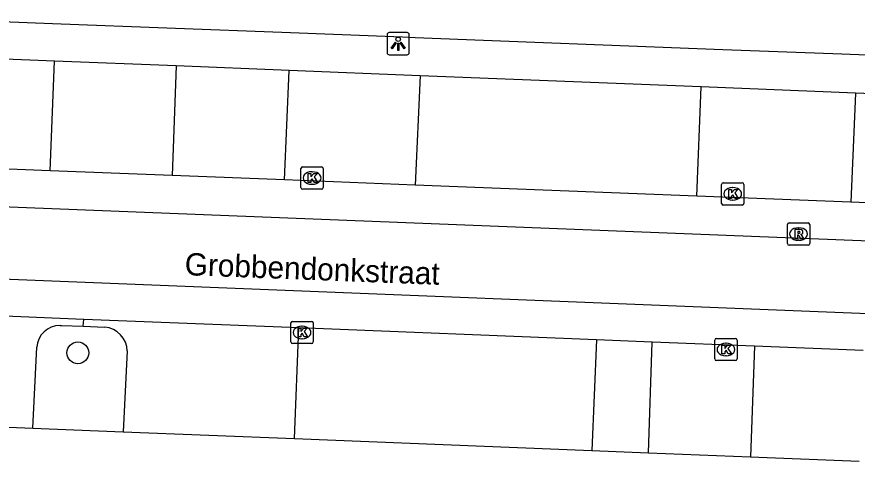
# Model space of a CAD drawing. Extents: x 160732 to 162105, y 387428 to 388479.
# Drawn here: x 161590.04 to 161627.76, y 387676.92 to 387696.85 of the extents above; entities that cross this region are included whole.
import ezdxf

# ---------------------------------------------------------------- set-up
doc = ezdxf.new("R2010")
doc.units = 0
for name, color, linetype in [('IMGEO_Boom', 7, 'Continuous'), ('IMGEO_Kolk', 7, 'Continuous'), ('IMGEO_Lichtpunt', 7, 'Continuous'), ('IMGEO_Openbare_ruimte_label', 7, 'Continuous'), ('IMGEO_Parkeervlak_open', 7, 'Continuous'), ('IMGEO_Rijbaan_lokaal_gesloten', 7, 'Continuous'), ('IMGEO_Rijbaan_lokaal_open', 7, 'Continuous'), ('IMGEO_Rioolput', 7, 'Continuous'), ('IMGEO_Voetpad_open', 7, 'Continuous')]:
    doc.layers.add(name, color=color, linetype=linetype)

msp = doc.modelspace()

# ---------------------------------------------------------------- linework, layer by layer
at = {"layer": 'IMGEO_Boom'}
msp.add_circle((161592.777, 387681.78), 0.489, dxfattribs=at)
at = {"layer": 'IMGEO_Kolk'}
for p, q in [((161602.789, 387689.196), (161602.789, 387690.048)), ((161602.864, 387690.122), (161603.716, 387690.122)), ((161603.277, 387689.902), (161603.302, 387689.902)), ((161603.79, 387690.048), (161603.79, 387689.196)), ((161621.745, 387689.41), (161622.597, 387689.41)), ((161603.716, 387689.122), (161602.864, 387689.122)), ((161603.3, 387689.342), (161603.275, 387689.342)), ((161621.67, 387688.484), (161621.67, 387689.336)), ((161622.158, 387689.19), (161622.183, 387689.19)), ((161622.671, 387689.336), (161622.671, 387688.484)), ((161622.597, 387688.41), (161621.745, 387688.41)), ((161622.181, 387688.63), (161622.156, 387688.63)), ((161602.338, 387682.266), (161602.338, 387683.118)), ((161602.413, 387683.192), (161603.265, 387683.192)), ((161603.339, 387683.118), (161603.339, 387682.266)), ((161602.826, 387682.972), (161602.851, 387682.972)), ((161602.849, 387682.412), (161602.824, 387682.412)), ((161621.367, 387681.503), (161621.367, 387682.355)), ((161621.442, 387682.429), (161622.294, 387682.429)), ((161622.368, 387682.355), (161622.368, 387681.503)), ((161603.265, 387682.192), (161602.413, 387682.192)), ((161621.855, 387682.209), (161621.88, 387682.209)), ((161621.878, 387681.649), (161621.853, 387681.649)), ((161622.294, 387681.429), (161621.442, 387681.429))]:
    msp.add_line(p, q, dxfattribs=at)
for points in [[(161602.789, 387689.196), (161602.789, 387690.048)], [(161602.864, 387690.122), (161603.716, 387690.122)], [(161603.11, 387689.822), (161603.233, 387689.822), (161603.233, 387689.671), (161603.363, 387689.822), (161603.527, 387689.822), (161603.381, 387689.671), (161603.534, 387689.422), (161603.382, 387689.422), (161603.297, 387689.586), (161603.233, 387689.519), (161603.233, 387689.422), (161603.11, 387689.422), (161603.11, 387689.822)], [(161603.79, 387690.048), (161603.79, 387689.196)], [(161621.745, 387689.41), (161622.597, 387689.41)], [(161603.716, 387689.122), (161602.864, 387689.122)], [(161621.67, 387688.484), (161621.67, 387689.336)], [(161621.991, 387689.11), (161622.114, 387689.11), (161622.114, 387688.959), (161622.244, 387689.11), (161622.408, 387689.11), (161622.262, 387688.959), (161622.415, 387688.71), (161622.263, 387688.71), (161622.178, 387688.874), (161622.114, 387688.807), (161622.114, 387688.71), (161621.991, 387688.71), (161621.991, 387689.11)], [(161622.671, 387689.336), (161622.671, 387688.484)], [(161622.597, 387688.41), (161621.745, 387688.41)], [(161602.338, 387682.266), (161602.338, 387683.118)], [(161602.413, 387683.192), (161603.265, 387683.192)], [(161603.339, 387683.118), (161603.339, 387682.266)], [(161602.659, 387682.892), (161602.782, 387682.892), (161602.782, 387682.741), (161602.912, 387682.892), (161603.076, 387682.892), (161602.93, 387682.741), (161603.083, 387682.492), (161602.931, 387682.492), (161602.846, 387682.656), (161602.782, 387682.589), (161602.782, 387682.492), (161602.659, 387682.492), (161602.659, 387682.892)], [(161621.367, 387681.503), (161621.367, 387682.355)], [(161621.442, 387682.429), (161622.294, 387682.429)], [(161622.368, 387682.355), (161622.368, 387681.503)], [(161603.265, 387682.192), (161602.413, 387682.192)], [(161621.688, 387682.129), (161621.811, 387682.129), (161621.811, 387681.978), (161621.941, 387682.129), (161622.105, 387682.129), (161621.959, 387681.978), (161622.112, 387681.729), (161621.96, 387681.729), (161621.875, 387681.893), (161621.811, 387681.826), (161621.811, 387681.729), (161621.688, 387681.729), (161621.688, 387682.129)], [(161622.294, 387681.429), (161621.442, 387681.429)]]:
    msp.add_lwpolyline(points, dxfattribs=at)
for centre, start, end in [((161602.866, 387690.046), 91.552, 178.448), ((161602.866, 387690.046), 91.552, 178.448), ((161603.714, 387690.046), 1.552, 88.448), ((161603.714, 387690.046), 1.552, 88.448), ((161621.747, 387689.334), 91.552, 178.448), ((161621.747, 387689.334), 91.552, 178.448), ((161622.595, 387689.334), 1.552, 88.448), ((161622.595, 387689.334), 1.552, 88.448), ((161602.866, 387689.198), 181.552, 268.448), ((161602.866, 387689.198), 181.552, 268.448), ((161603.714, 387689.198), 271.552, 358.448), ((161603.714, 387689.198), 271.552, 358.448), ((161621.747, 387688.486), 181.552, 268.448), ((161621.747, 387688.486), 181.552, 268.448), ((161622.595, 387688.486), 271.552, 358.448), ((161622.595, 387688.486), 271.552, 358.448), ((161602.415, 387683.116), 91.552, 178.448), ((161602.415, 387683.116), 91.552, 178.448), ((161603.263, 387683.116), 1.552, 88.448), ((161603.263, 387683.116), 1.552, 88.448), ((161602.415, 387682.268), 181.552, 268.448), ((161602.415, 387682.268), 181.552, 268.448), ((161603.263, 387682.268), 271.552, 358.448), ((161603.263, 387682.268), 271.552, 358.448), ((161621.444, 387682.353), 91.552, 178.448), ((161621.444, 387682.353), 91.552, 178.448), ((161622.292, 387682.353), 1.552, 88.448), ((161622.292, 387682.353), 1.552, 88.448), ((161621.444, 387681.505), 181.552, 268.448), ((161621.444, 387681.505), 181.552, 268.448), ((161622.292, 387681.505), 271.552, 358.448), ((161622.292, 387681.505), 271.552, 358.448)]:
    msp.add_arc(centre, 0.0765, start, end, dxfattribs=at)
for centre, major_axis, ratio, start_param, end_param in [((161603.276, 387689.622), (-0.387, 0.002), 0.722429, 4.712389, 7.853982), ((161603.301, 387689.622), (-0.39, 0.002), 0.717154, 1.570796, 4.712389), ((161622.157, 387688.91), (-0.387, 0.002), 0.722429, 4.712389, 7.853982), ((161622.182, 387688.91), (-0.39, 0.002), 0.717154, 1.570796, 4.712389), ((161602.825, 387682.692), (-0.387, 0.002), 0.722429, 4.712389, 7.853982), ((161602.85, 387682.692), (-0.39, 0.002), 0.717154, 1.570796, 4.712389), ((161621.854, 387681.929), (-0.387, 0.002), 0.722429, 4.712389, 7.853982), ((161621.879, 387681.929), (-0.39, 0.002), 0.717154, 1.570796, 4.712389)]:
    msp.add_ellipse(centre, major_axis=major_axis, ratio=ratio, start_param=start_param, end_param=end_param, dxfattribs=at)
at = {"layer": 'IMGEO_Lichtpunt'}
for p, q in [((161606.656, 387696.05), (161606.656, 387695.243)), ((161606.656, 387696.05), (161606.656, 387695.243)), ((161607.558, 387696.145), (161606.75, 387696.145)), ((161607.558, 387696.145), (161606.75, 387696.145)), ((161607.652, 387695.243), (161607.652, 387696.05)), ((161607.652, 387695.243), (161607.652, 387696.05)), ((161606.75, 387695.149), (161607.558, 387695.149)), ((161606.75, 387695.149), (161607.558, 387695.149))]:
    msp.add_line(p, q, dxfattribs=at)
for points in [[(161607.03, 387695.714), (161607.069, 387695.686), (161606.881, 387695.424), (161606.843, 387695.451), (161607.03, 387695.714)], [(161607.132, 387695.666), (161607.179, 387695.666), (161607.179, 387695.344), (161607.132, 387695.344), (161607.132, 387695.666)], [(161607.242, 387695.686), (161607.28, 387695.713), (161607.467, 387695.451), (161607.428, 387695.423), (161607.242, 387695.686)]]:
    msp.add_lwpolyline(points, dxfattribs=at)
msp.add_circle((161607.155, 387695.848), 0.0994, dxfattribs=at)
for centre, start, end in [((161606.75, 387696.05), 90, 180), ((161606.75, 387696.05), 90, 180), ((161607.558, 387696.05), 0, 90), ((161607.558, 387696.05), 0, 90), ((161606.75, 387695.243), 180, 270), ((161606.75, 387695.243), 180, 270), ((161607.558, 387695.243), 270, 0), ((161607.558, 387695.243), 270, 360)]:
    msp.add_arc(centre, 0.0946, start, end, dxfattribs=at)
at = {"layer": 'IMGEO_Parkeervlak_open'}
for points in [[(161593.02, 387682.97), (161593.983, 387682.935)], [(161594.991, 387681.862), (161594.809, 387678.239)]]:
    msp.add_lwpolyline(points, dxfattribs=at)
msp.add_arc((161593.894, 387681.842), 1.097, 1.0623, 85.3596, dxfattribs=at)
at = {"layer": 'IMGEO_Rijbaan_lokaal_gesloten'}
for points in [[(161526.49, 387690.866), (161579.858, 387688.714), (161649.13, 387685.983), (161677.299, 387684.851)], [(161677.235, 387681.573), (161588.975, 387685.1), (161533.728, 387687.334), (161529.477, 387687.492)]]:
    msp.add_lwpolyline(points, dxfattribs=at)
at = {"layer": 'IMGEO_Rijbaan_lokaal_open'}
for points in [[(161591.538, 387689.95), (161581.54, 387690.344)], [(161597.01, 387689.734), (161591.538, 387689.95)], [(161602.055, 387689.535), (161597.01, 387689.734)], [(161607.924, 387689.304), (161602.055, 387689.535)], [(161620.557, 387688.806), (161607.924, 387689.304)], [(161627.477, 387688.533), (161620.557, 387688.806)], [(161634.972, 387688.238), (161627.477, 387688.533)], [(161593.037, 387683.279), (161589.139, 387683.435), (161586.917, 387683.524)], [(161602.699, 387682.894), (161593.037, 387683.279)], [(161616.059, 387682.36), (161602.699, 387682.894)], [(161618.56, 387682.261), (161616.059, 387682.36)], [(161623.151, 387682.077), (161618.56, 387682.261)], [(161628.026, 387681.883), (161623.151, 387682.077)]]:
    msp.add_lwpolyline(points, dxfattribs=at)
at = {"layer": 'IMGEO_Rioolput'}
for p, q in [((161624.626, 387686.683), (161624.626, 387687.535)), ((161624.701, 387687.609), (161625.553, 387687.609)), ((161625.627, 387687.535), (161625.627, 387686.683)), ((161625.114, 387687.389), (161625.139, 387687.389)), ((161625.137, 387686.829), (161625.112, 387686.829)), ((161625.553, 387686.609), (161624.701, 387686.609))]:
    msp.add_line(p, q, dxfattribs=at)
for points in [[(161624.626, 387686.683), (161624.626, 387687.535)], [(161624.701, 387687.609), (161625.553, 387687.609)], [(161625.627, 387687.535), (161625.627, 387686.683)], [(161625.215, 387687.307), (161624.963, 387687.309), (161624.963, 387686.909)], [(161625.141, 387687.228), (161625.087, 387687.228), (161625.087, 387687.147)], [(161625.087, 387687.147), (161625.139, 387687.147)], [(161624.963, 387686.909), (161625.087, 387686.909), (161625.087, 387687.071), (161625.098, 387687.071)], [(161625.145, 387687.042), (161625.216, 387686.909), (161625.356, 387686.909), (161625.291, 387687.035)], [(161625.553, 387686.609), (161624.701, 387686.609)]]:
    msp.add_lwpolyline(points, dxfattribs=at)
for centre, radius, start, end in [((161624.703, 387687.533), 0.0765, 91.552, 178.448), ((161624.703, 387687.533), 0.0765, 91.552, 178.448), ((161625.551, 387687.533), 0.0765, 1.552, 88.448), ((161625.551, 387687.533), 0.0765, 1.552, 88.448), ((161625.123, 387687.336), 0.19, 274.7715, 282.9687), ((161625.147, 387687.132), 0.0964, 77.0061, 93.1865), ((161625.161, 387687.189), 0.0378, 276.6634, 79.6772), ((161625.214, 387687.197), 0.109, 350.3612, 89.416), ((161625.212, 387687.197), 0.112, 277.5842, 350.9817), ((161625.097, 387687.018), 0.0533, 26.0293, 88.6989), ((161625.196, 387686.982), 0.108, 29.5134, 73.7905), ((161624.703, 387686.685), 0.0765, 181.552, 268.448), ((161624.703, 387686.685), 0.0765, 181.552, 268.448), ((161625.551, 387686.685), 0.0765, 271.552, 358.448), ((161625.551, 387686.685), 0.0765, 271.552, 358.448)]:
    msp.add_arc(centre, radius, start, end, dxfattribs=at)
for centre, major_axis, ratio, start_param, end_param in [((161625.113, 387687.109), (-0.387, 0.002), 0.722429, 4.712389, 7.853982), ((161625.138, 387687.109), (-0.39, 0.002), 0.717154, 1.570796, 4.712389)]:
    msp.add_ellipse(centre, major_axis=major_axis, ratio=ratio, start_param=start_param, end_param=end_param, dxfattribs=at)
at = {"layer": 'IMGEO_Voetpad_open'}
for points in [[(161584.036, 387696.853), (161591.644, 387696.559), (161597.163, 387696.345), (161601.931, 387696.161), (161607.353, 387695.951), (161607.917, 387695.929), (161621.734, 387695.394), (161627.065, 387695.188), (161629.734, 387695.085), (161636.16, 387694.836), (161640.278, 387694.677), (161652.766, 387694.16), (161662.063, 387693.791), (161667.817, 387693.562), (161677.132, 387693.193), (161682.312, 387692.987), (161682.768, 387692.969), (161696.327, 387692.43), (161696.661, 387692.417), (161700.168, 387692.278), (161700.493, 387692.265), (161703.725, 387692.136)], [(161591.731, 387694.868), (161581.713, 387695.267)], [(161591.538, 387689.95), (161591.731, 387694.868)], [(161597.195, 387694.65), (161591.731, 387694.868)], [(161597.195, 387694.65), (161597.01, 387689.734)], [(161602.268, 387694.447), (161597.195, 387694.65)], [(161602.055, 387689.535), (161602.268, 387694.447)], [(161608.143, 387694.213), (161602.268, 387694.447)], [(161608.143, 387694.213), (161607.924, 387689.304)], [(161620.755, 387693.71), (161608.143, 387694.213)], [(161620.557, 387688.806), (161620.755, 387693.71)], [(161627.677, 387693.434), (161620.755, 387693.71)], [(161627.677, 387693.434), (161627.477, 387688.533)], [(161635.16, 387693.135), (161627.677, 387693.434)], [(161591.975, 387683.008), (161592.035, 387683.006), (161593.02, 387682.97)], [(161593.02, 387682.97), (161593.037, 387683.279)], [(161602.496, 387677.932), (161602.699, 387682.894)], [(161616.059, 387682.36), (161615.85, 387677.398)], [(161618.39, 387677.297), (161618.56, 387682.261)], [(161590.753, 387678.402), (161590.941, 387682.029)], [(161623.151, 387682.077), (161622.962, 387677.114)], [(161586.721, 387678.563), (161590.753, 387678.402)], [(161590.753, 387678.402), (161594.809, 387678.239)], [(161594.809, 387678.239), (161602.496, 387677.932)], [(161602.496, 387677.932), (161615.85, 387677.398)], [(161615.85, 387677.398), (161618.39, 387677.297)], [(161618.39, 387677.297), (161622.962, 387677.114)], [(161622.962, 387677.114), (161627.84, 387676.919)]]:
    msp.add_lwpolyline(points, dxfattribs=at)
msp.add_arc((161591.967, 387681.981), 1.027, 89.5703, 177.2996, dxfattribs=at)

# ---------------------------------------------------------------- texts
at = {"layer": 'IMGEO_Openbare_ruimte_label'}
msp.add_text('Grobbendonkstraat', height=1, rotation=357.8216, dxfattribs=at).set_placement((161597.559, 387685.267))

doc.saveas('drawing.dxf')
